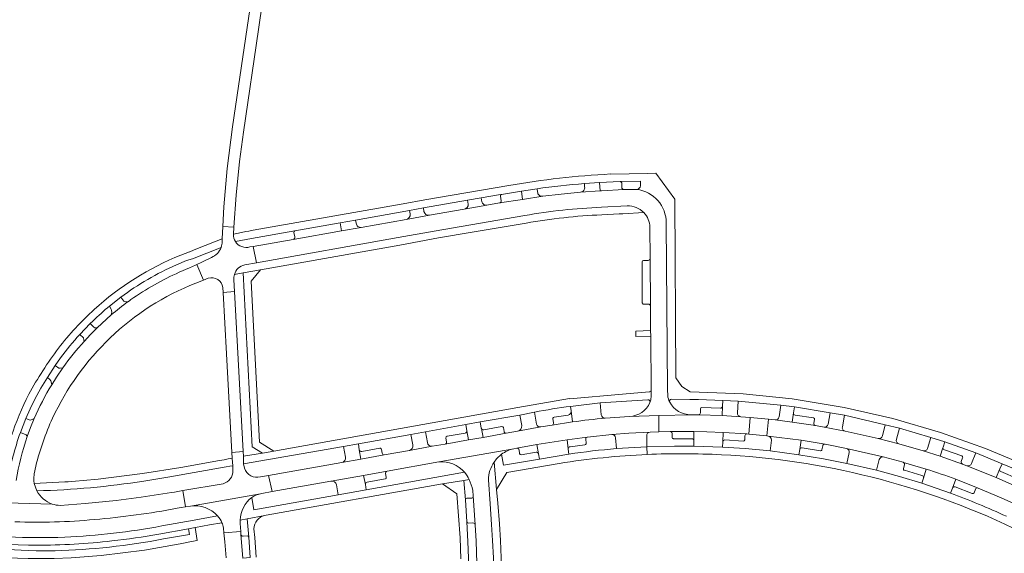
# Model space of a CAD drawing. Header units: metres. Extents: x 166325 to 190320, y 381923 to 404576.
# Tile 815 of 1056: x 176322 to 176590, y 397483 to 397628. Entities that reach past the tile are written whole.
import ezdxf

# ---------------------------------------------------------------- set-up
doc = ezdxf.new("R2010")
doc.units = ezdxf.units.M
for name, color, linetype, lineweight in [('B-WE-VH-VERHARDING_ASFALT-GV', 8, 'Continuous', 18), ('B-WE-VH-VERHARDING_BETONSTRAATSTEEN-GV', 8, 'Continuous', 18), ('B-WE-VH-VERHARDING_STRAATBAKSTEEN-GV', 8, 'Continuous', 18)]:
    doc.layers.add(name, color=color, linetype=linetype, lineweight=lineweight)

msp = doc.modelspace()

# ---------------------------------------------------------------- linework, layer by layer
at = {"layer": 'B-WE-VH-VERHARDING_ASFALT-GV', "flags": 128}
for points in [[(176392.783, 397667.726), (176392.872, 397668.227), (176389.871, 397668.64), (176381.25, 397610.167), (176379.637, 397599.088), (176378.174, 397587.737), (176377.242, 397577.348), (176376.99, 397571.935), (176380.02, 397571.765), (176380.641, 397580.487), (176381.518, 397589.671), (176382.581, 397597.684), (176386.681, 397625.577)], [(176380.19, 397554.222), (176377.08, 397554.007), (176377.966, 397537.249), (176379.426, 397510.429), (176382.546, 397510.683)]]:
    msp.add_lwpolyline(points, close=True, dxfattribs=at)
at = {"layer": 'B-WE-VH-VERHARDING_BETONSTRAATSTEEN-GV', "flags": 128}
for points in [[(176474.418, 397581.32), (176479.778, 397581.663), (176479.605, 397583.957)], [(176479.605, 397583.957), (176475.484, 397583.648), (176475.524, 397582.753)], [(176485.218, 397584.171), (176479.605, 397583.957), (176479.778, 397581.663), (176480.084, 397581.683), (176486.17, 397582.047)], [(176485.65, 397582.56), (176485.648, 397583.807)], [(176452.368, 397578.362), (176458.643, 397579.352), (176458.368, 397581.549)], [(176458.368, 397581.549), (176452.92, 397580.652), (176452.656, 397580.487), (176452.606, 397580.201), (176452.795, 397578.992)], [(176462.704, 397581.398), (176462.554, 397582.239), (176458.368, 397581.549), (176458.643, 397579.352), (176464.107, 397580.214)], [(176447.384, 397579.727), (176443.625, 397579.116), (176443.83, 397578.059)], [(176447.548, 397578.688), (176447.384, 397579.727)], [(176431.743, 397576.011), (176431.619, 397577.017), (176427.837, 397576.321), (176427.995, 397575.38)], [(176442.746, 397576.694), (176448.904, 397577.752)], [(176396.146, 397568.459), (176409.314, 397570.774), (176408.937, 397572.949)], [(176408.937, 397572.949), (176396.632, 397570.77)], [(176413.301, 397572.834), (176413.13, 397573.691), (176408.937, 397572.949), (176409.314, 397570.774), (176414.702, 397571.721)], [(176426.932, 397573.885), (176433.272, 397575.012)], [(176396.359, 397570.331), (176396.591, 397569.105)], [(176491.166, 397562.297), (176491.235, 397551.196)], [(176492.833, 397562.698), (176491.549, 397562.691)], [(176493.459, 397550.286), (176493.375, 397563.258)], [(176350.029, 397551.628), (176349.21, 397552.705), (176346.157, 397550.305), (176346.61, 397549.482)], [(176491.625, 397550.824), (176492.893, 397550.843)], [(176517.324, 397524.393), (176513.147, 397524.567), (176513.062, 397523.012), (176512.954, 397520.457), (176518.039, 397520.162)], [(176466.643, 397517.898), (176472.254, 397518.758), (176471.863, 397521.732)], [(176479.745, 397523.967), (176471.698, 397522.986), (176471.863, 397521.732), (176472.254, 397518.758)], [(176480.051, 397520.685), (176479.745, 397523.967)], [(176506.498, 397520.69), (176512.954, 397520.457), (176513.062, 397523.012)], [(176507.08, 397522.289), (176507.07, 397521.234)], [(176512.49, 397522.498), (176507.476, 397522.668)], [(176517.121, 397521.25), (176517.324, 397524.393)], [(176532.411, 397521.21), (176532.643, 397522.865), (176528.91, 397523.31), (176528.476, 397520.173)], [(176461.901, 397521.422), (176457.904, 397520.632), (176458.385, 397517.739)], [(176462.458, 397518.155), (176461.901, 397521.422)], [(176466.876, 397519.604), (176467.056, 397518.578)], [(176471.002, 397520.613), (176467.187, 397520.045)], [(176527.369, 397519.3), (176532.047, 397518.711), (176532.411, 397521.21)], [(176532.411, 397521.21), (176532.047, 397518.711), (176538.429, 397517.737)], [(176537.832, 397519.869), (176532.892, 397520.609)], [(176537.974, 397518.382), (176538.151, 397519.427)], [(176546.332, 397520.546), (176542.388, 397521.262), (176541.824, 397518.126)], [(176545.712, 397517.433), (176546.332, 397520.546)], [(176447.412, 397516.96), (176447.893, 397514.555), (176454.197, 397515.669)], [(176452.983, 397517.5), (176448.028, 397516.62)], [(176453.567, 397516.13), (176453.412, 397517.198)], [(176457.28, 397516.236), (176463.598, 397517.371)], [(176540.723, 397517.341), (176546.442, 397516.267)], [(176561.248, 397517.035), (176557.394, 397518.003), (176556.636, 397514.964)], [(176560.44, 397514.025), (176561.248, 397517.035)], [(176432.188, 397516.094), (176428.198, 397515.362), (176428.742, 397512.503)], [(176432.691, 397513.186), (176432.188, 397516.094)], [(176437.515, 397512.722), (176443.923, 397513.854), (176443.432, 397516.344)], [(176437.749, 397514.37), (176437.94, 397513.362)], [(176442.986, 397515.715), (176438.062, 397514.851)], [(176476.201, 397514.632), (176470.741, 397513.914), (176471.058, 397511.422)], [(176475.961, 397512.982), (176475.832, 397514.025)], [(176493.333, 397515.987), (176487.575, 397515.65), (176482.899, 397515.345)], [(176483.927, 397514.386), (176484.168, 397511.491), (176492.508, 397511.948), (176492.427, 397514.959)], [(176505.295, 397516.113), (176498.799, 397516.179)], [(176499.34, 397515.621), (176499.355, 397514.557)], [(176499.738, 397514.168), (176504.741, 397514.162)], [(176505.295, 397513.624), (176505.295, 397516.113)], [(176519.729, 397515.474), (176513.262, 397515.832), (176513.13, 397513.324)], [(176513.726, 397513.853), (176518.718, 397513.525)], [(176519.128, 397513.901), (176519.192, 397514.97)], [(176534.525, 397513.757), (176525.529, 397514.91)], [(176526.37, 397513.818), (176526.021, 397510.856), (176533.877, 397509.806), (176534.112, 397511.239), (176534.525, 397513.757)], [(176540.992, 397512.688), (176534.525, 397513.757), (176534.112, 397511.239)], [(176555.427, 397514.252), (176561.122, 397512.781)], [(176573.645, 397513.326), (176569.824, 397514.541), (176568.867, 397511.511)], [(176409.366, 397507.703), (176414.612, 397508.651), (176414.164, 397511.132)], [(176414.164, 397511.132), (176413.897, 397512.807), (176409.901, 397512.103), (176410.395, 397509.182)], [(176414.164, 397511.132), (176414.612, 397508.651), (176420.913, 397509.789)], [(176419.743, 397511.604), (176414.82, 397510.7)], [(176420.388, 397510.226), (176420.208, 397511.287)], [(176427.786, 397510.993), (176434.044, 397512.119)], [(176462.506, 397512.561), (176457.021, 397511.601)], [(176457.542, 397511.408), (176457.621, 397511.298), (176457.652, 397511.165), (176457.827, 397510.134)], [(176462.973, 397510.039), (176462.506, 397512.561)], [(176471.559, 397511.993), (176475.621, 397512.551)], [(176534.778, 397511.695), (176539.715, 397510.878)], [(176540.158, 397511.187), (176540.349, 397512.242)], [(176556.837, 397509.231), (176546.86, 397511.544)], [(176567.677, 397510.888), (176572.382, 397509.412), (176573.117, 397511.735), (176573.154, 397511.852), (176573.645, 397513.326)], [(176573.117, 397511.735), (176572.382, 397509.412), (176578.426, 397507.274)], [(176578.218, 397509.508), (176573.517, 397511.145)], [(176458.261, 397509.802), (176462.311, 397510.492)], [(176547.552, 397510.39), (176546.947, 397507.451), (176554.974, 397505.58), (176555.755, 397508.5)], [(176578.083, 397507.971), (176578.458, 397508.996)], [(176589.231, 397507.348), (176582.072, 397510.325), (176580.912, 397507.392)], [(176568.535, 397505.903), (176562.324, 397507.736)], [(176562.62, 397507.068), (176562.338, 397506.037)], [(176568.535, 397505.903), (176567.774, 397503.482), (176567.34, 397502.102), (176575.156, 397499.392), (176575.689, 397500.757), (176576.615, 397503.13)], [(176567.774, 397503.482), (176568.535, 397505.903)], [(176579.598, 397506.802), (176587.596, 397503.611), (176588.581, 397505.939), (176588.603, 397505.993), (176589.231, 397507.348)], [(176588.581, 397505.939), (176587.596, 397503.611), (176593.471, 397501.021)], [(176415.808, 397501.696), (176415.312, 397504.201), (176406.48, 397502.636)], [(176421.752, 397505.343), (176415.312, 397504.201), (176415.808, 397501.696)], [(176416.265, 397502.346), (176421.181, 397503.22)], [(176421.513, 397503.679), (176421.296, 397504.672)], [(176562.622, 397505.575), (176567.397, 397504.144)], [(176582.673, 397500.75), (176576.615, 397503.13), (176575.689, 397500.757)], [(176593.474, 397503.219), (176588.89, 397505.216)], [(176407.994, 397501.598), (176408.428, 397498.936), (176416.063, 397500.274), (176415.808, 397501.696)], [(176576.413, 397501.064), (176581.074, 397499.241)], [(176581.578, 397499.447), (176581.975, 397500.441)], [(176444.78, 397497.966), (176443.42, 397498.035)], [(176445.714, 397490.736), (176445.15, 397498.6)], [(176443.038, 397497.549), (176443.428, 397491.553)], [(176443.876, 397491.172), (176445.115, 397491.269)], [(176381.938, 397488.102), (176382.412, 397481.701), (176384.466, 397481.808), (176384.039, 397487.357)], [(176383.608, 397487.713), (176382.532, 397487.609)]]:
    msp.add_lwpolyline(points, dxfattribs=at)
at = {"layer": 'B-WE-VH-VERHARDING_BETONSTRAATSTEEN-GV'}
for points in [[(176485.648, 397583.807, 0.3727333), (176485.218, 397584.171)], [(176464.107, 397580.214, -0.451876), (176462.704, 397581.398)], [(176475.524, 397582.753, -0.4423185), (176474.418, 397581.32)], [(176486.17, 397582.047, -0.4017437), (176485.65, 397582.56)], [(176443.83, 397578.059, -0.3703983), (176442.746, 397576.694)], [(176448.904, 397577.752, -0.3727171), (176447.548, 397578.688)], [(176452.795, 397578.992, -0.3946732), (176452.368, 397578.362)], [(176427.995, 397575.38, -0.3964518), (176426.932, 397573.885)], [(176433.272, 397575.012, -0.3773728), (176431.743, 397576.011)], [(176414.702, 397571.721, -0.4223598), (176413.301, 397572.834)], [(176396.632, 397570.77, 0.4041393), (176396.359, 397570.331)], [(176396.591, 397569.105, -0.4098217), (176396.146, 397568.459)], [(176491.549, 397562.691, 0.40538), (176491.166, 397562.297)], [(176493.375, 397563.258, -0.3956575), (176492.833, 397562.698)], [(176351.167, 397551.483, -0.1591544), (176350.029, 397551.628)], [(176346.61, 397549.482, -0.1600736), (176346.607, 397547.864)], [(176491.235, 397551.196, 0.4199613), (176491.625, 397550.824)], [(176492.893, 397550.843, -0.3891475), (176493.459, 397550.286)], [(176471.863, 397521.732, -0.3939629), (176471.002, 397520.613)], [(176507.476, 397522.668, 0.3961366), (176507.08, 397522.289)], [(176513.062, 397523.012, -0.3995743), (176512.49, 397522.498)], [(176467.187, 397520.045, 0.4149079), (176466.876, 397519.604)], [(176472.254, 397518.758, -0.0120457), (176481.145, 397519.765)], [(176481.145, 397519.765, -0.3991435), (176480.051, 397520.685)], [(176507.07, 397521.234, -0.4086148), (176506.498, 397520.69)], [(176518.039, 397520.162, -0.4227375), (176517.121, 397521.25)], [(176528.476, 397520.173, -0.4040083), (176527.369, 397519.3)], [(176532.892, 397520.609, -0.4140799), (176532.411, 397521.21)], [(176538.151, 397519.427, 0.413947), (176537.832, 397519.869)], [(176448.028, 397516.62, -0.3956403), (176447.412, 397516.96)], [(176453.412, 397517.198, 0.3680503), (176452.983, 397517.5)], [(176458.385, 397517.739, -0.3957347), (176457.28, 397516.236)], [(176463.598, 397517.371, -0.3889221), (176462.458, 397518.155)], [(176467.056, 397518.578, -0.3800319), (176466.643, 397517.898)], [(176538.429, 397517.737, -0.4164997), (176537.974, 397518.382)], [(176541.824, 397518.126, -0.3987276), (176540.723, 397517.341)], [(176546.442, 397516.267, -0.4187088), (176545.712, 397517.433)], [(176438.062, 397514.851, 0.3881217), (176437.749, 397514.37)], [(176443.432, 397516.344, -0.4195695), (176442.986, 397515.715)], [(176454.197, 397515.669, -0.420701), (176453.567, 397516.13)], [(176475.832, 397514.025, -0.4036702), (176476.201, 397514.632)], [(176482.899, 397515.345, -0.4232476), (176483.927, 397514.386)], [(176492.427, 397514.959, -0.4084852), (176493.333, 397515.987)], [(176498.799, 397516.179, -0.3921794), (176499.34, 397515.621)], [(176499.355, 397514.557, 0.4222958), (176499.738, 397514.168)], [(176504.741, 397514.162, -0.4010933), (176505.295, 397513.624)], [(176513.13, 397513.324, -0.4134027), (176513.726, 397513.853)], [(176518.718, 397513.525, 0.3917858), (176519.128, 397513.901)], [(176519.192, 397514.97, -0.3909732), (176519.729, 397515.474)], [(176525.529, 397514.91, -0.3987884), (176526.37, 397513.818)], [(176556.636, 397514.964, -0.4105811), (176555.427, 397514.252)], [(176561.122, 397512.781, -0.4258544), (176560.44, 397514.025)], [(176414.82, 397510.7, -0.4046686), (176414.164, 397511.132)], [(176420.208, 397511.287, 0.424358), (176419.743, 397511.604)], [(176428.742, 397512.503, -0.4088934), (176427.786, 397510.993)], [(176434.044, 397512.119, -0.4099542), (176432.691, 397513.186)], [(176437.94, 397513.362, -0.4162488), (176437.515, 397512.722)], [(176457.021, 397511.601, -0.2664876), (176457.542, 397511.408)], [(176471.058, 397511.422, -0.415977), (176471.559, 397511.993)], [(176475.621, 397512.551, 0.473399), (176475.961, 397512.982)], [(176534.112, 397511.239, -0.3993111), (176534.778, 397511.695)], [(176539.715, 397510.878, 0.4175642), (176540.158, 397511.187)], [(176540.349, 397512.242, -0.401277), (176540.992, 397512.688)], [(176546.86, 397511.544, -0.3933215), (176547.552, 397510.39)], [(176568.867, 397511.511, -0.3989261), (176567.677, 397510.888)], [(176573.517, 397511.145, -0.4101161), (176573.117, 397511.735)], [(176410.395, 397509.182, -0.3979913), (176409.366, 397507.703)], [(176420.913, 397509.789, -0.3930662), (176420.388, 397510.226)], [(176457.827, 397510.134, 0.4070481), (176458.261, 397509.802)], [(176462.311, 397510.492, -0.3903725), (176462.973, 397510.039)], [(176555.755, 397508.5, -0.41738), (176556.837, 397509.231)], [(176578.458, 397508.996, 0.4177343), (176578.218, 397509.508)], [(176562.338, 397506.037, 0.4534931), (176562.622, 397505.575)], [(176562.324, 397507.736, -0.4105052), (176562.62, 397507.068)], [(176576.615, 397503.13, 0.0122534), (176568.535, 397505.903)], [(176578.426, 397507.274, -0.3978075), (176578.083, 397507.971)], [(176580.912, 397507.392, -0.3666986), (176579.598, 397506.802)], [(176588.89, 397505.216, -0.3914495), (176588.581, 397505.939)], [(176421.181, 397503.22, 0.4184291), (176421.513, 397503.679)], [(176421.296, 397504.672, -0.378807), (176421.752, 397505.343)], [(176567.397, 397504.144, -0.4068697), (176567.774, 397503.482)], [(176406.48, 397502.636, -0.3989115), (176407.994, 397501.598)], [(176415.808, 397501.696, -0.4165368), (176416.265, 397502.346)], [(176575.689, 397500.757, -0.3989006), (176576.413, 397501.064)], [(176581.975, 397500.441, -0.4082206), (176582.673, 397500.75)], [(176443.42, 397498.035, 0.3663457), (176443.038, 397497.549)], [(176445.15, 397498.6, -0.3065311), (176444.78, 397497.966)], [(176581.074, 397499.241, 0.4133833), (176581.578, 397499.447)], [(176443.428, 397491.553, 0.3557692), (176443.876, 397491.172)], [(176445.115, 397491.269, -0.3816673), (176445.714, 397490.736)], [(176382.532, 397487.609, -0.3927672), (176381.938, 397488.102)], [(176384.039, 397487.357, 0.4079272), (176383.608, 397487.713)]]:
    msp.add_lwpolyline(points, format="xyb", dxfattribs=at)
at = {"layer": 'B-WE-VH-VERHARDING_BETONSTRAATSTEEN-GV', "flags": 128}
for points in [[(176342.748, 397544.341), (176342.477, 397544.343), (176342.14, 397544.401), (176341.835, 397544.506), (176340.904, 397545.539), (176338.031, 397542.558), (176339.023, 397541.634), (176339.178, 397541.103), (176339.234, 397540.692), (176340.962, 397542.544)], [(176493.504, 397543.606), (176489.483, 397543.492), (176489.49, 397542.029), (176493.514, 397542.129)], [(176333.421, 397533.504), (176332.738, 397533.396), (176332.301, 397533.404), (176331.289, 397534.072), (176329.202, 397530.861), (176329.926, 397530.328), (176330.148, 397529.92), (176330.348, 397529.283), (176330.394, 397528.884), (176331.694, 397530.939)], [(176325.625, 397519.667), (176325.094, 397519.386), (176324.812, 397519.308), (176324.521, 397519.275), (176323.349, 397519.665), (176321.861, 397515.832), (176323.429, 397515.279), (176323.649, 397515.007), (176323.739, 397514.749), (176324.645, 397517.222)], [(176447.412, 397516.96), (176447.39, 397517.068), (176447.102, 397518.734), (176443.135, 397518.034), (176443.432, 397516.344), (176443.923, 397513.854), (176447.893, 397514.555)], [(176471.065, 397511.366), (176471.058, 397511.422), (176470.741, 397513.914), (176462.506, 397512.561), (176462.973, 397510.039), (176463.207, 397508.635), (176471.238, 397510.004)], [(176513.262, 397515.832), (176508.813, 397516.078), (176505.295, 397516.113), (176505.295, 397513.624), (176505.287, 397512.159), (176513.055, 397511.884), (176513.13, 397513.324)]]:
    msp.add_lwpolyline(points, close=True, dxfattribs=at)
at = {"layer": 'B-WE-VH-VERHARDING_STRAATBAKSTEEN-GV'}
for points in [[(176482.564, 397586.257, 0.0304128), (176454.879, 397583.127)], [(176462.554, 397582.239, -0.013695), (176475.484, 397583.648)], [(176490.706, 397583.071, -0.4145826), (176489.699, 397582.076)], [(176489.699, 397582.076, -0.3753167), (176497.758, 397572.904)], [(176459.198, 397574.927, -0.0337782), (176480.096, 397577.205)], [(176491.645, 397575.747, 0.2089248), (176487.099, 397577.559)], [(176491.645, 397575.747, -0.1841574), (176493.305, 397571.752)], [(176459.561, 397572.89, -0.0338024), (176480.181, 397575.137)], [(176376.5, 397566.26, 0.0632152), (176376.814, 397567.874)], [(176380.401, 397567.831, -0.1589866), (176379.881, 397569.893)], [(176384.361, 397566.395, -0.3232192), (176380.401, 397567.831)], [(176376.5, 397566.26, -0.2169585), (176373.913, 397563.542)], [(176365.54, 397564.143, 0.0914382), (176342, 397549.365)], [(176349.21, 397552.705, -0.0570123), (176364.346, 397561.512)], [(176365.146, 397559.505, 0.0493469), (176351.936, 397552.043)], [(176382.954, 397561.525, 0.2759368), (176380.145, 397558.898)], [(176373.022, 397557.868, -0.4722765), (176377.011, 397555.312)], [(176379.968, 397557.428, -0.0769026), (176380.145, 397558.898)], [(176346.309, 397541.621, -0.0998051), (176369.662, 397556.524)], [(176351.167, 397551.483, 0.0182154), (176346.607, 397547.864)], [(176342, 397549.365, 0.0454471), (176332.235, 397538.821)], [(176341.606, 397546.224, -0.0199299), (176346.157, 397550.305)], [(176330.608, 397519.77, -0.0924643), (176346.309, 397541.621)], [(176332.772, 397536.199, -0.0253069), (176338.031, 397542.558)], [(176339.234, 397540.692, 0.0260681), (176333.421, 397533.504)], [(176332.235, 397538.821, 0.0371141), (176324.182, 397526.29)], [(176330.394, 397528.884, 0.0340055), (176325.625, 397519.667)], [(176493.618, 397527.439, -0.3962963), (176493.078, 397526.899)], [(176324.182, 397526.29, 0.077851), (176316.373, 397502.642)], [(176492.733, 397524.762, -0.5716182), (176493.302, 397524.014)], [(176493.606, 397525.501, -0.1063464), (176493.302, 397524.014)], [(176498.141, 397525.97, 0.1125844), (176498.715, 397524.142)], [(176498.715, 397524.142, -0.5849747), (176499.199, 397524.959)], [(176461.901, 397521.422, -0.0146986), (176471.698, 397522.986)], [(176493.302, 397524.014, -0.2836966), (176487.741, 397520.244)], [(176504.499, 397520.704, -0.2866899), (176498.715, 397524.142)], [(176326.06, 397506.745, -0.0462379), (176330.608, 397519.77)], [(176318.353, 397502.476, -0.0437369), (176321.861, 397515.832)], [(176323.739, 397514.749, 0.0422247), (176320.711, 397502.818)], [(176452.903, 397509.937, -0.1049398), (176456.242, 397511.463)], [(176484.168, 397511.491, 0.0139913), (176471.238, 397510.004)], [(176452.903, 397509.937, 0.0842658), (176450.853, 397507.798)], [(176468.613, 397507.446, -0.0286468), (176492.595, 397509.887)], [(176492.595, 397509.887, -0.0239489), (176512.763, 397509.816)], [(176512.763, 397509.816, -0.0988718), (176592.27, 397489.861)], [(176387.263, 397503.804, -0.4044587), (176382.881, 397506.176)], [(176435.82, 397507.847, -0.2480692), (176442.826, 397505.033)], [(176449.333, 397502.984, -0.147098), (176450.853, 397507.798)], [(176379.746, 397505.455, -0.347734), (176377.075, 397501.926)], [(176442.826, 397505.033, -0.0691928), (176444.079, 397503.108)], [(176444.079, 397503.108, -0.0606225), (176445.057, 397500.102)], [(176326.368, 397499.988, 0.0322981), (176355.442, 397502.639)], [(176330.539, 397496.403, -0.191591), (176326.368, 397499.988)], [(176381.685, 397492.028, -0.220722), (176384.881, 397498.2)], [(176384.881, 397498.2, -0.0986732), (176387.231, 397499.196)], [(176590.397, 397493.06, 0.0168117), (176575.156, 397499.392)], [(176332.682, 397496.004, -0.0732423), (176330.539, 397496.403)], [(176342.056, 397492.176, 0.0258493), (176364.569, 397495.248)], [(176368.152, 397495.835, -0.2467291), (176375.57, 397493.187)], [(176376.75, 397491.311, 0.0851342), (176375.57, 397493.187)], [(176385.464, 397489.686, -0.3323071), (176388.439, 397493.271)], [(176320.31, 397491.581, 0.0334316), (176342.056, 397492.176)], [(176360.343, 397490.438, -0.0354279), (176333.95, 397487.373)], [(176376.75, 397491.311, -0.0815433), (176377.162, 397489.866)], [(176333.95, 397487.373, -0.0207148), (176318.647, 397487.44)], [(176360.821, 397486.886, -0.0390808), (176331.319, 397483.653)], [(176346.784, 397486.358, 0.0177995), (176359.537, 397488.213)], [(176326.181, 397485.187, 0.0295599), (176346.784, 397486.358)]]:
    msp.add_lwpolyline(points, format="xyb", dxfattribs=at)
at = {"layer": 'B-WE-VH-VERHARDING_STRAATBAKSTEEN-GV', "flags": 128}
for points in [[(176492.77, 397586.423), (176482.568, 397586.207), (176482.564, 397586.257)], [(176607.134, 397501.904), (176604.09, 397503.296), (176598.844, 397505.655), (176584.667, 397511.533), (176572.441, 397515.909), (176559.43, 397519.664), (176546.193, 397522.697), (176532.047, 397525.047), (176518.721, 397526.392), (176506.726, 397526.878), (176504.294, 397526.977), (176502.03, 397528.428), (176500.38, 397530.758), (176500.097, 397579.425), (176494.905, 397586.456), (176492.77, 397586.423)], [(176475.484, 397583.648), (176479.605, 397583.957), (176485.218, 397584.171), (176490.712, 397584.344), (176490.706, 397583.071)], [(176454.879, 397583.127), (176432.044, 397579.202), (176426.096, 397578.12), (176385.253, 397570.957), (176384.105, 397570.73), (176383.258, 397570.562), (176381.299, 397570.174), (176379.881, 397569.893)], [(176380.401, 397567.831), (176384.77, 397568.734), (176396.632, 397570.77), (176408.937, 397572.949), (176413.13, 397573.691), (176427.837, 397576.321), (176431.619, 397577.017), (176443.625, 397579.116), (176447.384, 397579.727), (176452.633, 397580.649), (176452.656, 397580.487), (176452.92, 397580.652), (176458.368, 397581.549), (176462.554, 397582.239)], [(176489.699, 397582.076), (176486.17, 397582.047), (176480.084, 397581.683), (176479.778, 397581.663), (176474.418, 397581.32), (176469.091, 397580.795), (176464.107, 397580.214), (176458.643, 397579.352), (176452.368, 397578.362), (176448.904, 397577.752), (176442.746, 397576.694), (176433.272, 397575.012), (176426.932, 397573.885), (176414.702, 397571.721), (176409.314, 397570.774), (176396.146, 397568.459), (176385.264, 397566.553), (176386.17, 397562.098), (176424.708, 397568.96), (176434.545, 397570.718), (176459.198, 397574.927)], [(176480.096, 397577.205), (176487.099, 397577.559)], [(176480.181, 397575.137), (176484.912, 397575.389), (176485.933, 397575.443), (176491.645, 397575.747)], [(176459.198, 397574.927), (176434.545, 397570.718), (176424.708, 397568.96), (176386.17, 397562.098), (176382.954, 397561.525)], [(176444.88, 397570.432), (176459.561, 397572.89)], [(176498.141, 397525.97), (176498.072, 397527.496), (176497.758, 397572.904)], [(176379.881, 397569.893), (176380.02, 397571.765), (176376.99, 397571.935), (176376.827, 397568.632), (176376.814, 397567.874)], [(176380.145, 397558.898), (176382.563, 397559.318), (176387.24, 397560.149), (176425.189, 397566.909), (176435.764, 397568.832), (176444.88, 397570.432)], [(176493.305, 397571.752), (176493.375, 397563.258), (176493.459, 397550.286), (176493.504, 397543.606), (176493.514, 397542.129), (176493.618, 397527.439), (176493.606, 397525.501)], [(176376.814, 397567.874), (176376.827, 397568.632), (176370.112, 397565.956), (176369.031, 397565.525), (176367.967, 397565.101), (176367.886, 397565.069), (176365.54, 397564.143)], [(176364.346, 397561.512), (176367.135, 397562.665), (176368.775, 397563.181), (176376.5, 397566.26)], [(176382.954, 397561.525), (176386.17, 397562.098), (176385.264, 397566.553)], [(176385.264, 397566.553), (176384.361, 397566.395)], [(176373.913, 397563.542), (176371.465, 397562.316), (176371.11, 397562.158), (176369.887, 397561.614), (176371.688, 397557.335), (176373.022, 397557.868)], [(176369.662, 397556.524), (176371.688, 397557.335), (176369.887, 397561.614), (176369.506, 397561.444), (176367.889, 397560.725), (176365.146, 397559.505)], [(176377.011, 397555.312), (176377.08, 397554.007), (176380.19, 397554.222), (176379.968, 397557.428)], [(176346.157, 397550.305), (176349.21, 397552.705)], [(176351.936, 397552.043), (176351.55, 397551.764), (176351.167, 397551.483)], [(176338.031, 397542.558), (176340.904, 397545.539), (176341.606, 397546.224)], [(176346.607, 397547.864), (176342.748, 397544.341), (176340.962, 397542.544), (176339.234, 397540.692)], [(176321.861, 397515.832), (176323.349, 397519.665), (176324.532, 397522.35), (176325.813, 397524.989), (176327.457, 397527.954), (176329.202, 397530.861), (176331.289, 397534.072), (176332.772, 397536.199)], [(176333.421, 397533.504), (176331.694, 397530.939), (176330.394, 397528.884)], [(176493.606, 397525.501), (176493.618, 397527.439)], [(176493.078, 397526.899), (176485.828, 397526.269), (176471.407, 397525.015), (176471.396, 397525.166), (176457.291, 397522.637), (176390.882, 397510.831), (176387.84, 397510.257), (176382.591, 397509.44), (176382.658, 397507.304), (176409.901, 397512.103)], [(176471.698, 397522.986), (176479.745, 397523.967), (176492.733, 397524.762)], [(176499.199, 397524.959), (176504.175, 397524.898), (176506.491, 397524.813), (176513.147, 397524.567), (176517.324, 397524.393), (176528.91, 397523.31), (176532.643, 397522.865), (176542.388, 397521.262), (176546.332, 397520.546), (176557.394, 397518.003), (176561.248, 397517.035), (176569.824, 397514.541), (176573.645, 397513.326), (176582.072, 397510.325), (176589.231, 397507.348), (176601.365, 397502.378), (176599.795, 397498.814)], [(176325.625, 397519.667), (176324.645, 397517.222), (176323.739, 397514.749)], [(176409.901, 397512.103), (176413.897, 397512.807), (176428.198, 397515.362), (176432.188, 397516.094), (176443.135, 397518.034), (176447.102, 397518.734), (176457.904, 397520.632), (176461.901, 397521.422)], [(176456.242, 397511.463), (176457.021, 397511.601), (176462.506, 397512.561), (176470.741, 397513.914), (176476.201, 397514.632), (176476.254, 397514.638), (176476.312, 397514.645), (176482.899, 397515.345), (176487.575, 397515.65), (176493.333, 397515.987), (176495.766, 397516.072), (176495.766, 397520.464), (176487.741, 397520.244), (176481.145, 397519.765)], [(176487.741, 397520.244), (176495.766, 397520.464), (176504.499, 397520.704)], [(176555.427, 397514.252), (176546.442, 397516.267), (176540.723, 397517.341), (176538.429, 397517.737), (176532.047, 397518.711), (176527.369, 397519.3), (176525.603, 397519.463), (176525.185, 397514.943), (176525.529, 397514.91), (176534.525, 397513.757), (176540.992, 397512.688), (176546.86, 397511.544), (176556.837, 397509.231), (176562.232, 397507.761), (176562.324, 397507.736), (176568.535, 397505.903)], [(176472.254, 397518.758), (176466.643, 397517.898), (176463.598, 397517.371), (176457.28, 397516.236), (176455.718, 397515.952), (176454.197, 397515.669), (176447.893, 397514.555), (176443.923, 397513.854), (176437.515, 397512.722), (176434.044, 397512.119), (176427.786, 397510.993), (176420.913, 397509.789), (176414.612, 397508.651), (176409.366, 397507.703), (176389.471, 397504.194), (176390.408, 397499.764), (176406.417, 397502.624), (176406.48, 397502.636), (176415.312, 397504.201), (176421.752, 397505.343), (176435.82, 397507.847), (176456.242, 397511.463)], [(176576.615, 397503.13), (176582.673, 397500.75), (176588.92, 397498.105), (176592.597, 397496.443), (176594.527, 397500.521), (176593.471, 397501.021), (176587.596, 397503.611), (176579.598, 397506.802), (176578.426, 397507.274), (176572.382, 397509.412), (176567.677, 397510.888), (176561.122, 397512.781), (176555.427, 397514.252)], [(176456.242, 397511.463), (176435.82, 397507.847)], [(176492.595, 397509.887), (176492.508, 397511.948), (176484.168, 397511.491)], [(176546.947, 397507.451), (176540.601, 397508.692), (176533.877, 397509.806), (176526.021, 397510.856), (176519.248, 397511.539), (176513.055, 397511.884), (176505.287, 397512.159), (176499.957, 397512.184), (176492.508, 397511.948), (176492.595, 397509.887)], [(176362.008, 397503.671), (176377.928, 397506.506), (176378.879, 397506.684), (176379.701, 397506.819), (176379.548, 397508.802), (176379.541, 397508.896), (176378.411, 397508.694), (176377.365, 397508.472), (176376.062, 397508.241), (176365.534, 397506.377), (176355.15, 397504.693), (176343.046, 397503.149), (176338.969, 397502.797), (176336.855, 397502.614), (176335.749, 397502.518), (176334.879, 397502.443), (176333.933, 397502.399), (176325.657, 397502.019), (176325.938, 397500.977), (176326.368, 397499.988)], [(176382.881, 397506.176), (176382.658, 397507.304), (176382.591, 397509.44), (176382.546, 397510.683), (176379.426, 397510.429), (176379.541, 397508.896), (176379.548, 397508.802), (176379.701, 397506.819), (176379.746, 397505.455)], [(176471.238, 397510.004), (176463.207, 397508.635), (176453.43, 397506.952), (176452.903, 397509.937)], [(176326.368, 397499.988), (176325.938, 397500.977), (176325.657, 397502.019), (176325.551, 397502.756), (176325.521, 397503.305), (176325.611, 397504.596), (176326.06, 397506.745)], [(176452.601, 397486.486), (176452.327, 397491.015), (176451.881, 397496.589), (176451.537, 397500.342), (176450.853, 397507.798)], [(176450.853, 397507.798), (176451.537, 397500.342), (176454.313, 397504.959), (176468.613, 397507.446)], [(176575.156, 397499.392), (176567.34, 397502.102), (176561.24, 397503.892), (176554.974, 397505.58), (176546.947, 397507.451)], [(176355.442, 397502.639), (176362.008, 397503.671)], [(176442.826, 397505.033), (176416.063, 397500.274), (176408.428, 397498.936), (176385.468, 397494.83), (176384.881, 397498.2)], [(176390.408, 397499.764), (176389.471, 397504.194), (176387.263, 397503.804)], [(176436.854, 397501.852), (176442.628, 397502.835), (176444.079, 397503.108)], [(176449.177, 397452.332), (176450.204, 397461.535), (176450.492, 397466.476), (176450.726, 397472.226), (176450.689, 397478.168), (176450.664, 397481.711), (176450.477, 397486.478), (176450.195, 397490.806), (176449.801, 397496.448), (176449.333, 397502.984)], [(176449.333, 397502.984), (176449.801, 397496.448), (176450.195, 397490.806), (176450.477, 397486.478), (176450.664, 397481.711), (176450.689, 397478.168), (176450.726, 397472.226), (176450.492, 397466.476), (176450.204, 397461.535)], [(176377.075, 397501.926), (176366.07, 397500.046), (176366.834, 397495.619), (176368.152, 397495.835), (176387.231, 397499.196), (176387.601, 397499.262), (176390.408, 397499.764)], [(176381.685, 397492.028), (176383.663, 397492.372), (176388.439, 397493.271), (176388.825, 397493.343), (176436.854, 397501.852)], [(176443.985, 397479.357), (176443.726, 397486.199), (176443.428, 397491.553), (176443.038, 397497.549), (176442.628, 397502.835), (176436.854, 397501.852), (176440.734, 397499.189), (176441.588, 397487.199), (176441.812, 397481.488)], [(176364.569, 397495.248), (176365.64, 397495.423), (176366.834, 397495.619), (176366.07, 397500.046), (176363.848, 397499.667), (176363.06, 397499.532), (176354.737, 397498.298), (176347.911, 397497.402), (176339.529, 397496.511), (176332.682, 397496.004)], [(176387.231, 397499.196), (176368.152, 397495.835)], [(176445.057, 397500.102), (176445.15, 397498.6), (176445.714, 397490.736), (176445.948, 397486.265), (176446.188, 397480.308), (176446.253, 397473.768), (176446.208, 397472.127), (176446.113, 397468.612), (176445.881, 397464.466), (176445.732, 397462.51), (176445.451, 397459.197), (176445.087, 397455.266), (176444.819, 397453.073), (176444.089, 397447.934), (176443.08, 397441.439), (176442.216, 397436.036), (176446.641, 397435.333), (176447.706, 397442.131), (176449.177, 397452.332)], [(176315.275, 397496.833), (176315.031, 397496.771), (176330.539, 397496.403)], [(176330.539, 397496.403), (176315.031, 397496.771)], [(176375.57, 397493.187), (176370.632, 397492.296), (176369.165, 397492.031), (176360.343, 397490.438)], [(176388.439, 397493.271), (176383.663, 397492.372), (176384.039, 397487.357), (176384.466, 397481.808)], [(176359.537, 397488.213), (176367.654, 397489.608), (176369.417, 397489.964), (176369.537, 397489.986), (176373.362, 397490.689), (176376.75, 397491.311)], [(176365.351, 397485.54), (176368.439, 397486.175), (176369.969, 397486.49), (176369.417, 397489.964), (176367.654, 397489.608), (176367.905, 397488.085), (176360.821, 397486.886)], [(176377.162, 397489.866), (176377.302, 397488.512), (176381.876, 397488.878), (176381.696, 397491.126), (176381.685, 397492.028)], [(176386.068, 397481.916), (176385.677, 397487.277), (176385.464, 397489.686)], [(176382.412, 397481.701), (176381.938, 397488.102), (176381.876, 397488.878), (176377.302, 397488.512), (176377.551, 397486.109), (176377.869, 397481.765)], [(176331.319, 397483.653), (176326.149, 397483.613), (176324.026, 397483.726), (176318.385, 397484.027), (176318.191, 397481.739), (176323.991, 397481.527), (176326.738, 397481.542), (176331.02, 397481.565), (176335.729, 397481.72), (176343.901, 397482.344), (176355.689, 397483.88), (176365.351, 397485.54)], [(176318.499, 397485.374), (176321.274, 397485.267), (176324.05, 397485.205), (176326.181, 397485.187)], [(176451.614, 397456.574), (176451.996, 397456.494), (176452.089, 397458.588), (176452.518, 397469.356), (176452.731, 397477.147), (176452.755, 397478.015), (176452.751, 397481.473), (176452.751, 397481.777), (176452.601, 397486.486)]]:
    msp.add_lwpolyline(points, dxfattribs=at)
for points in [[(176384.752, 397557.111), (176387.24, 397560.149), (176382.563, 397559.318), (176384.971, 397511.999), (176387.84, 397510.257), (176390.882, 397510.831), (176386.97, 397513.209)], [(176520.622, 397519.923), (176518.039, 397520.162), (176512.954, 397520.457), (176506.498, 397520.69), (176504.499, 397520.704), (176495.766, 397520.464), (176495.766, 397516.072), (176498.799, 397516.179), (176505.295, 397516.113), (176508.813, 397516.078), (176513.262, 397515.832), (176519.729, 397515.474), (176520.207, 397515.428)], [(176525.603, 397519.463), (176520.622, 397519.923), (176520.207, 397515.428), (176525.185, 397514.943)]]:
    msp.add_lwpolyline(points, close=True, dxfattribs=at)

doc.saveas('drawing.dxf')
